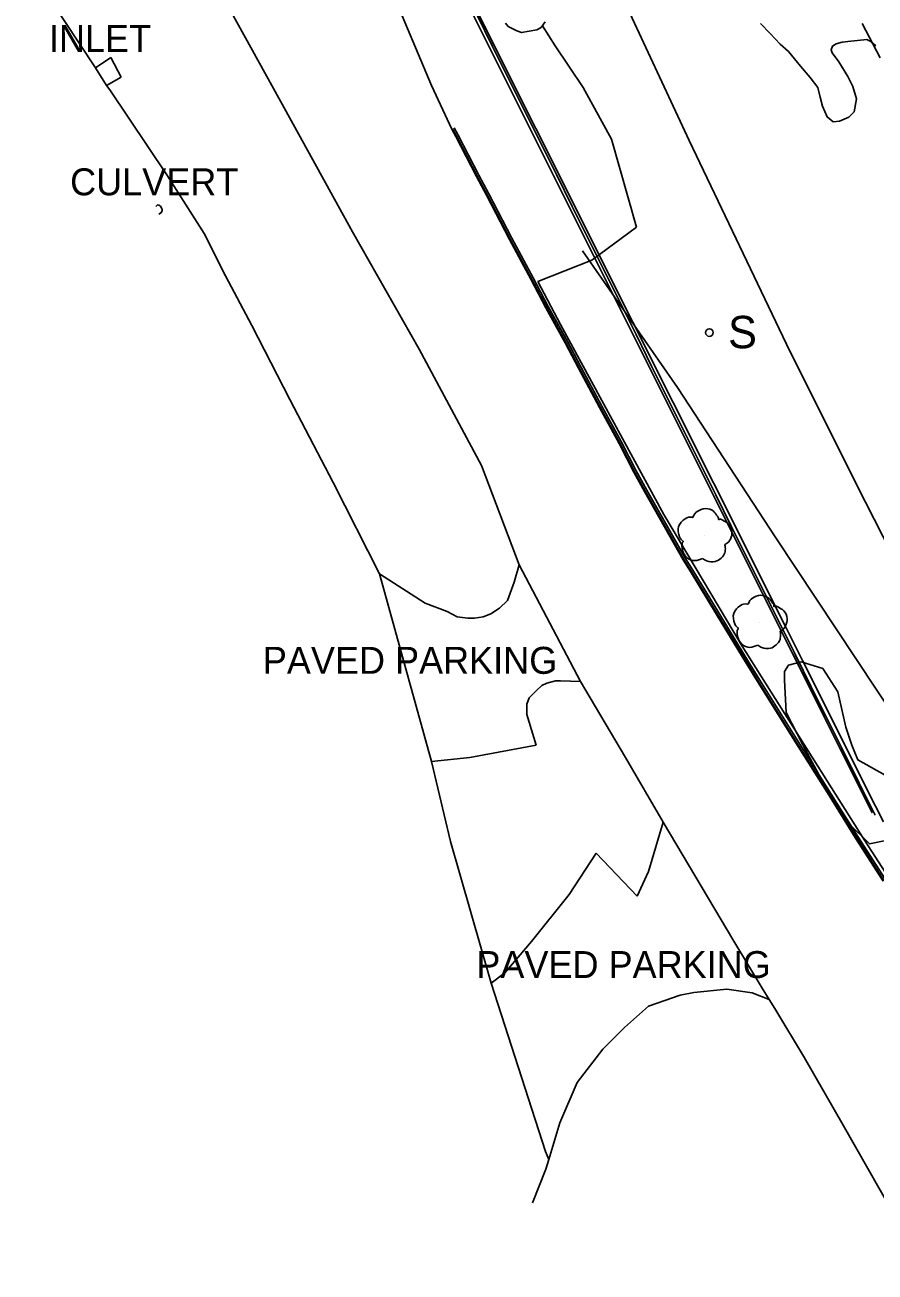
# Model space of a CAD drawing. Extents: x 368532 to 392481, y 10654822 to 10676899.
# Drawn here: x 375998.2 to 376155.9, y 10665098.7 to 10665330 of the extents above; entities that cross this region are included whole.
import ezdxf

# ---------------------------------------------------------------- set-up
doc = ezdxf.new("R2010")
doc.units = 0
for name, color, linetype in [('p_Catenary', 7, 'Continuous'), ('p_drainage conc drain', 7, 'Continuous'), ('p_drainage culvert', 7, 'Continuous'), ('p_drainage inlet', 7, 'Continuous'), ('p_dtm obscured area', 7, 'Continuous'), ('p_railroad rr control', 7, 'Continuous'), ('p_road - paved curb', 7, 'Continuous'), ('p_road general road feature', 7, 'Continuous'), ('p_structure fence', 7, 'Continuous'), ('p_structure sign', 7, 'Continuous'), ('p_veg tree', 7, 'Continuous'), ('p_veg woods', 7, 'Continuous')]:
    doc.layers.add(name, color=color, linetype=linetype)

msp = doc.modelspace()

# ---------------------------------------------------------------- linework, layer by layer
at = {"layer": 'p_Catenary'}
for points in [[(376155.37, 10665183.94), (376152.4, 10665189.88), (376149.43, 10665195.81), (376146.46, 10665201.74), (376143.49, 10665207.68), (376140.52, 10665213.61), (376137.56, 10665219.54), (376134.59, 10665225.47), (376131.62, 10665231.41), (376128.65, 10665237.34), (376125.68, 10665243.27), (376122.71, 10665249.2), (376119.74, 10665255.14), (376116.77, 10665261.07), (376113.81, 10665267), (376110.84, 10665272.93), (376107.87, 10665278.87), (376104.9, 10665284.8), (376101.93, 10665290.73), (376098.96, 10665296.67), (376095.99, 10665302.6), (376093.02, 10665308.53), (376090.06, 10665314.46), (376087.09, 10665320.4), (376084.12, 10665326.33), (376081.15, 10665332.26)], [(376081.99, 10665331.99), (376084.95, 10665326.05), (376087.9, 10665320.11), (376090.86, 10665314.17), (376093.81, 10665308.23), (376096.77, 10665302.29), (376099.73, 10665296.35), (376102.68, 10665290.41), (376105.64, 10665284.47), (376108.59, 10665278.53), (376111.55, 10665272.59), (376114.51, 10665266.65), (376117.46, 10665260.71), (376120.42, 10665254.78), (376123.37, 10665248.84), (376126.33, 10665242.9), (376129.28, 10665236.96), (376132.24, 10665231.02), (376135.2, 10665225.08), (376138.15, 10665219.14), (376141.11, 10665213.2), (376144.06, 10665207.26), (376147.02, 10665201.32), (376149.98, 10665195.38), (376152.93, 10665189.44), (376155.89, 10665183.5)], [(376082.43, 10665331.82), (376085.43, 10665325.84), (376088.43, 10665319.85), (376091.43, 10665313.87), (376094.43, 10665307.89), (376097.43, 10665301.9), (376100.43, 10665295.92), (376103.44, 10665289.93), (376106.44, 10665283.95), (376109.44, 10665277.96), (376112.44, 10665271.98), (376115.44, 10665266), (376118.44, 10665260.01), (376121.44, 10665254.03), (376124.44, 10665248.04), (376127.44, 10665242.06), (376130.44, 10665236.08), (376133.44, 10665230.09), (376136.44, 10665224.11), (376139.44, 10665218.12), (376142.44, 10665212.14), (376145.44, 10665206.15), (376148.44, 10665200.17), (376151.44, 10665194.19), (376154.44, 10665188.2), (376157.44, 10665182.22)], [(376153.48, 10665330.32), (376156.86, 10665323.93)]]:
    msp.add_lwpolyline(points, dxfattribs=at)
at = {"layer": 'p_drainage conc drain'}
for p, q in [((376011.25, 10665322.06), (375998.19, 10665341.87)), ((376013.34, 10665318.77), (376011.25, 10665322.06)), ((376013.95, 10665318.01), (376013.34, 10665318.77)), ((376024.53, 10665302.23), (376013.95, 10665318.01)), ((376031.42, 10665291.36), (376024.53, 10665302.23)), ((376035.41, 10665283.48), (376031.42, 10665291.36)), ((376040.31, 10665274.28), (376035.41, 10665283.48)), ((376047.31, 10665260.59), (376040.31, 10665274.28)), ((376055.38, 10665245.16), (376047.31, 10665260.59)), ((376063.97, 10665228.21), (376055.38, 10665245.16)), ((376077.12, 10665178.62), (376073.61, 10665193.44)), ((376084.66, 10665152.31), (376077.12, 10665178.62)), ((376094.8, 10665117.82), (376095.4, 10665119.65)), ((376092.36, 10665111.58), (376094.8, 10665117.82))]:
    msp.add_line(p, q, dxfattribs=at)
at = {"layer": 'p_drainage culvert'}
for p, q in [((376022.52, 10665296.44), (376022.46, 10665296.36)), ((376022.64, 10665296.57), (376022.52, 10665296.44)), ((376022.81, 10665296.64), (376022.64, 10665296.57)), ((376023.02, 10665296.61), (376022.81, 10665296.64)), ((376023.17, 10665296.56), (376023.02, 10665296.61)), ((376023.03, 10665294.95), (376023.33, 10665295.09)), ((376023.34, 10665296.44), (376023.17, 10665296.56)), ((376023.33, 10665295.09), (376023.44, 10665295.2)), ((376023.46, 10665296.22), (376023.34, 10665296.44)), ((376023.44, 10665295.2), (376023.49, 10665295.27)), ((376023.58, 10665295.92), (376023.46, 10665296.22)), ((376023.49, 10665295.27), (376023.58, 10665295.4)), ((376023.64, 10665295.79), (376023.58, 10665295.92)), ((376023.58, 10665295.4), (376023.67, 10665295.61)), ((376023.67, 10665295.61), (376023.64, 10665295.79))]:
    msp.add_line(p, q, dxfattribs=at)
at = {"layer": 'p_drainage inlet'}
for p, q in [((376014.13, 10665323.96), (376011.25, 10665322.06)), ((376016.03, 10665320.37), (376014.13, 10665323.96)), ((376011.25, 10665322.06), (376013.34, 10665318.77)), ((376013.34, 10665318.77), (376016.03, 10665320.37))]:
    msp.add_line(p, q, dxfattribs=at)
at = {"layer": 'p_dtm obscured area'}
for points in [[(376094.71, 10665330.59), (376093.96, 10665329.57), (376093.12, 10665329.12), (376090.32, 10665328.61), (376089.41, 10665328.93), (376087.86, 10665329.74), (376087.31, 10665330.33)], [(376156.06, 10665326.16), (376155.11, 10665326.94), (376154.36, 10665327.34), (376152.62, 10665327.15), (376151.38, 10665327.02), (376149.79, 10665326.82), (376148.68, 10665326.55), (376148, 10665326.09), (376147.74, 10665325.41), (376147.92, 10665324.85), (376149.17, 10665323.21), (376150.84, 10665320.47), (376151.79, 10665318.64), (376152.45, 10665316.35), (376152.02, 10665313.93), (376151, 10665312.93), (376149.31, 10665312.18), (376148.09, 10665312.06), (376147.02, 10665312.98), (376146.16, 10665314.94), (376145.7, 10665316.66), (376145.26, 10665318.4), (376143.87, 10665320.25), (376142.09, 10665322.37), (376139.82, 10665325.07), (376138.3, 10665326.49), (376136.43, 10665328.44), (376134.65, 10665330.29)]]:
    msp.add_lwpolyline(points, dxfattribs=at)
at = {"layer": 'p_railroad rr control'}
for points in [[(376187.41, 10665176.33), (376171.89, 10665206.75), (376152.53, 10665244.68), (376139.44, 10665270.8), (376121.41, 10665308.58), (376106.22, 10665341.28), (376095.54, 10665364.77), (376079.81, 10665400.03), (376066.71, 10665430.38), (376054.62, 10665459.24)], [(376101.64, 10665288.16), (376119.27, 10665262.79), (376137.47, 10665234.9), (376159.86, 10665201.14), (376179.87, 10665169.53)]]:
    msp.add_lwpolyline(points, dxfattribs=at)
at = {"layer": 'p_road - paved curb'}
for p, q in [((376045.57, 10665315.89), (376033.71, 10665337.38)), ((376073.61, 10665318.79), (376065.56, 10665337.9)), ((376077.38, 10665310.71), (376073.61, 10665318.79)), ((376058.93, 10665291.63), (376045.57, 10665315.89)), ((376078.54, 10665309.57), (376077.83, 10665310.94)), ((376078.1, 10665309.34), (376077.38, 10665310.71)), ((376078.23, 10665309.41), (376077.52, 10665310.78)), ((376081.97, 10665301.93), (376078.1, 10665309.34)), ((376082.1, 10665302), (376078.23, 10665309.41)), ((376082.41, 10665302.16), (376078.54, 10665309.57)), ((376083.8, 10665298.46), (376081.97, 10665301.93)), ((376083.93, 10665298.53), (376082.1, 10665302)), ((376084.24, 10665298.69), (376082.41, 10665302.16)), ((376088.08, 10665290.23), (376083.8, 10665298.46)), ((376088.21, 10665290.3), (376083.93, 10665298.53)), ((376088.52, 10665290.46), (376084.24, 10665298.69)), ((376071.3, 10665269.91), (376058.93, 10665291.63)), ((376092.01, 10665282.89), (376088.08, 10665290.23)), ((376092.14, 10665282.96), (376088.21, 10665290.3)), ((376092.45, 10665283.13), (376088.52, 10665290.46)), ((376095.28, 10665277.83), (376092.45, 10665283.13)), ((376094.84, 10665277.59), (376092.01, 10665282.89)), ((376094.97, 10665277.66), (376092.14, 10665282.96)), ((376098.4, 10665271.05), (376094.84, 10665277.59)), ((376098.53, 10665271.12), (376094.97, 10665277.66)), ((376098.84, 10665271.29), (376095.28, 10665277.83)), ((376082.89, 10665248.33), (376071.3, 10665269.91)), ((376100.89, 10665266.36), (376098.4, 10665271.05)), ((376101.02, 10665266.43), (376098.53, 10665271.12)), ((376101.33, 10665266.6), (376098.84, 10665271.29)), ((376104.79, 10665259.09), (376100.89, 10665266.36)), ((376104.92, 10665259.16), (376101.02, 10665266.43)), ((376105.23, 10665259.33), (376101.33, 10665266.6)), ((376108.4, 10665252.4), (376104.79, 10665259.09)), ((376108.53, 10665252.47), (376104.92, 10665259.16)), ((376108.84, 10665252.63), (376105.23, 10665259.33)), ((376111.16, 10665247.1), (376108.4, 10665252.4)), ((376111.29, 10665247.17), (376108.53, 10665252.47)), ((376111.6, 10665247.33), (376108.84, 10665252.63)), ((376089.89, 10665229.88), (376082.89, 10665248.33)), ((376113.11, 10665243.5), (376111.16, 10665247.1)), ((376113.24, 10665243.57), (376111.29, 10665247.17)), ((376113.55, 10665243.74), (376111.6, 10665247.33)), ((376114.98, 10665240.22), (376113.11, 10665243.5)), ((376115.11, 10665240.29), (376113.24, 10665243.57)), ((376115.41, 10665240.47), (376113.55, 10665243.74)), ((376120.31, 10665230.82), (376114.98, 10665240.22)), ((376120.44, 10665230.9), (376115.11, 10665240.29)), ((376120.74, 10665231.08), (376115.41, 10665240.47)), ((376101.23, 10665208.24), (376089.89, 10665229.88)), ((376121.67, 10665228.65), (376120.31, 10665230.82)), ((376121.8, 10665228.73), (376120.44, 10665230.9)), ((376122.1, 10665228.91), (376120.74, 10665231.08)), ((376126.48, 10665220.72), (376121.67, 10665228.65)), ((376126.61, 10665220.8), (376121.8, 10665228.73)), ((376126.91, 10665220.98), (376122.1, 10665228.91)), ((376131.33, 10665212.76), (376126.48, 10665220.72)), ((376131.46, 10665212.84), (376126.61, 10665220.8)), ((376131.76, 10665213.02), (376126.91, 10665220.98)), ((376134.09, 10665208.24), (376131.33, 10665212.76)), ((376134.22, 10665208.32), (376131.46, 10665212.84)), ((376134.52, 10665208.5), (376131.76, 10665213.02)), ((376109.6, 10665194.16), (376101.23, 10665208.24)), ((376140.89, 10665197.36), (376134.09, 10665208.24)), ((376141.02, 10665197.44), (376134.22, 10665208.32)), ((376141.31, 10665197.63), (376134.52, 10665208.5)), ((376147.78, 10665187.4), (376141.31, 10665197.63)), ((376147.36, 10665187.13), (376140.89, 10665197.36)), ((376147.49, 10665187.21), (376141.02, 10665197.44)), ((376116.59, 10665182.2), (376109.6, 10665194.16)), ((376152.29, 10665179.24), (376147.36, 10665187.13)), ((376152.42, 10665179.32), (376147.49, 10665187.21)), ((376152.71, 10665179.51), (376147.78, 10665187.4)), ((376129.69, 10665160.13), (376116.59, 10665182.2)), ((376157.38, 10665171.26), (376152.29, 10665179.24)), ((376157.51, 10665171.34), (376152.42, 10665179.32)), ((376157.8, 10665171.53), (376152.71, 10665179.51)), ((376134.98, 10665151.42), (376129.69, 10665160.13)), ((376134.98, 10665151.42), (376136.26, 10665149.31)), ((376136.26, 10665149.31), (376137.3, 10665147.6)), ((376142.83, 10665138.48), (376137.3, 10665147.6)), ((376149.96, 10665125.96), (376142.83, 10665138.48)), ((376165.47, 10665098.75), (376149.96, 10665125.96))]:
    msp.add_line(p, q, dxfattribs=at)
at = {"layer": 'p_road general road feature'}
for p, q in [((376088.92, 10665226.7), (376089.89, 10665229.88)), ((376063.97, 10665228.21), (376072.45, 10665222.79)), ((376073.61, 10665193.44), (376063.97, 10665228.21)), ((376087.69, 10665223.3), (376088.92, 10665226.7)), ((376086.23, 10665221.85), (376087.69, 10665223.3)), ((376072.45, 10665222.79), (376076.49, 10665221.23)), ((376076.49, 10665221.23), (376078.35, 10665220.27)), ((376083.19, 10665220.27), (376084.6, 10665220.84)), ((376084.6, 10665220.84), (376086.23, 10665221.85)), ((376078.35, 10665220.27), (376080.37, 10665220.02)), ((376080.37, 10665220.02), (376081.58, 10665220)), ((376081.58, 10665220), (376083.19, 10665220.27)), ((376093.06, 10665206.61), (376094.1, 10665207.5)), ((376094.1, 10665207.5), (376095, 10665207.94)), ((376095, 10665207.94), (376096.64, 10665208.37)), ((376096.64, 10665208.37), (376097.57, 10665208.36)), ((376097.57, 10665208.36), (376101.23, 10665208.24)), ((376091.31, 10665204.04), (376091.74, 10665205.22)), ((376091.74, 10665205.22), (376093.06, 10665206.61)), ((376091.31, 10665202.15), (376091.31, 10665204.04)), ((376093, 10665196.45), (376091.31, 10665202.15)), ((376080.72, 10665194.15), (376093, 10665196.45)), ((376073.61, 10665193.44), (376080.72, 10665194.15)), ((376116.59, 10665182.2), (376113.85, 10665173.04)), ((376104.17, 10665176.43), (376099.14, 10665168.78)), ((376111.74, 10665168.46), (376104.17, 10665176.43)), ((376113.85, 10665173.04), (376111.74, 10665168.46)), ((376099.14, 10665168.78), (376092.19, 10665160.05)), ((376092.19, 10665160.05), (376087.24, 10665154.22)), ((376087.24, 10665154.22), (376084.66, 10665152.31)), ((376094.73, 10665121.08), (376084.66, 10665152.31)), ((376113.89, 10665148.06), (376119.73, 10665150.09)), ((376119.73, 10665150.09), (376122.25, 10665150.6)), ((376122.25, 10665150.6), (376128.39, 10665151.23)), ((376128.39, 10665151.23), (376133.07, 10665150.5)), ((376133.07, 10665150.5), (376136.26, 10665149.31)), ((376109.44, 10665144.13), (376113.89, 10665148.06)), ((376105.39, 10665140.1), (376109.44, 10665144.13)), ((376100.63, 10665133.91), (376105.39, 10665140.1)), ((376097.42, 10665126.4), (376100.63, 10665133.91)), ((376095.4, 10665119.65), (376097.42, 10665126.4)), ((376095.4, 10665119.65), (376094.73, 10665121.08))]:
    msp.add_line(p, q, dxfattribs=at)
at = {"layer": 'p_structure fence'}
for p, q in [((376094.17, 10665329.85), (376096.57, 10665326.18)), ((376096.57, 10665326.18), (376101.75, 10665318.42)), ((376101.75, 10665318.42), (376107.02, 10665308.86)), ((376107.02, 10665308.86), (376111.63, 10665292.51)), ((376103.37, 10665286.39), (376111.63, 10665292.51)), ((376093.31, 10665282.45), (376103.37, 10665286.39)), ((376097.51, 10665274.46), (376093.33, 10665282.43)), ((376116.72, 10665239.25), (376097.51, 10665274.46)), ((376131.27, 10665214.79), (376116.72, 10665239.25)), ((376153.93, 10665178.82), (376131.27, 10665214.79)), ((376164.65, 10665162.18), (376153.93, 10665178.82))]:
    msp.add_line(p, q, dxfattribs=at)
at = {"layer": 'p_structure sign'}
msp.add_circle((376125.17, 10665272.97), 0.713, dxfattribs=at)
at = {"layer": 'p_veg tree'}
for p, q in [((376124.3, 10665235.25), (376124.3, 10665235.25)), ((376134.53, 10665219.15), (376134.53, 10665219.15))]:
    msp.add_line(p, q, dxfattribs=at)
for points in [[(376123.94, 10665231.1), (376122.44, 10665230.69), (376120.94, 10665231.29), (376120.19, 10665232.59), (376120.07, 10665233.44), (376120.24, 10665234.12), (376120.31, 10665234.25), (376120.23, 10665234.32), (376119.63, 10665235.07), (376119.45, 10665237), (376120.69, 10665238.45), (376121.97, 10665238.72), (376122.11, 10665238.71), (376122.16, 10665238.82), (376122.9, 10665239.79), (376124.42, 10665240.34), (376125.99, 10665239.77), (376126.66, 10665238.91), (376126.87, 10665238.4), (376126.88, 10665238.29), (376126.98, 10665238.32), (376127.64, 10665238.19), (376128.71, 10665237.48), (376129.34, 10665236.04), (376129.06, 10665234.68), (376128.31, 10665233.83), (376128.08, 10665233.7), (376128.04, 10665233.64), (376128.05, 10665233.57), (376128.11, 10665233.12), (376128.04, 10665232.15), (376127.34, 10665231.16), (376126.25, 10665230.52), (376124.65, 10665230.65), (376123.92, 10665231.1)], [(376134.17, 10665215.01), (376132.67, 10665214.6), (376131.17, 10665215.19), (376130.42, 10665216.5), (376130.3, 10665217.34), (376130.47, 10665218.02), (376130.54, 10665218.16), (376130.45, 10665218.23), (376129.86, 10665218.98), (376129.68, 10665220.9), (376130.92, 10665222.36), (376132.2, 10665222.63), (376132.34, 10665222.62), (376132.39, 10665222.73), (376133.13, 10665223.7), (376134.65, 10665224.25), (376136.22, 10665223.67), (376136.89, 10665222.82), (376137.1, 10665222.31), (376137.11, 10665222.19), (376137.21, 10665222.23), (376137.87, 10665222.1), (376138.94, 10665221.39), (376139.57, 10665219.95), (376139.29, 10665218.58), (376138.54, 10665217.73), (376138.3, 10665217.6), (376138.27, 10665217.54), (376138.28, 10665217.48), (376138.34, 10665217.03), (376138.26, 10665216.06), (376137.57, 10665215.07), (376136.48, 10665214.43), (376134.88, 10665214.56), (376134.15, 10665215.01)]]:
    msp.add_spline(points, degree=3, dxfattribs=at)
at = {"layer": 'p_veg woods'}
msp.add_lwpolyline([(376157.76, 10665190.87), (376160.66, 10665187.83), (376161.95, 10665184.75), (376161.5, 10665181.71), (376158.17, 10665178.85), (376154.86, 10665178.17), (376150.89, 10665182.08), (376146.32, 10665189.43), (376142.5, 10665196.53), (376139.43, 10665202.53), (376139.08, 10665208.52), (376139.08, 10665210.11), (376139.86, 10665211.3), (376142.2, 10665211.93), (376146.19, 10665210.68), (376149.01, 10665206.32), (376150.49, 10665199.77), (376151.61, 10665196.43), (376152.67, 10665193.72)], close=True, dxfattribs=at)

# ---------------------------------------------------------------- texts
at = {"layer": 'p_drainage culvert'}
msp.add_text(' CULVERT', height=5, dxfattribs=at).set_placement((376004.71, 10665298.43))
at = {"layer": 'p_drainage inlet'}
msp.add_text(' INLET', height=5, dxfattribs=at).set_placement((376000.78, 10665325.01))
at = {"layer": 'p_road general road feature'}
for p in [(376040.46, 10665209.69), (376080.07, 10665153.27)]:
    msp.add_text(' PAVED PARKING', height=5, dxfattribs=at).set_placement(p)
at = {"layer": 'p_structure sign'}
msp.add_text('S', height=6, dxfattribs=at).set_placement((376128.63, 10665270.07))

doc.saveas('drawing.dxf')
